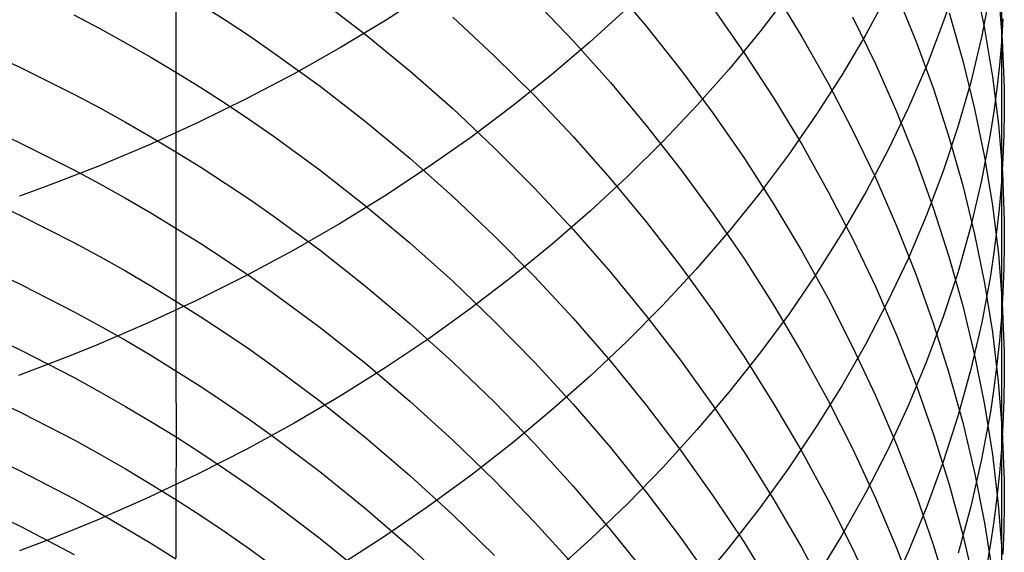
# Model space of a CAD drawing. Extents: x -383 to 1849, y -1185 to -529.
# Tile 305 of 656: x 257.27 to 265.31, y -1087.78 to -1083.43. Entities that reach past the tile are written whole.
import ezdxf

# ---------------------------------------------------------------- set-up
doc = ezdxf.new("R2010")
doc.units = 0
doc.layers.add('PREDEFINITO', color=7, linetype='CONTINUOUS')

msp = doc.modelspace()

# ---------------------------------------------------------------- linework, layer by layer
at = {"layer": 'PREDEFINITO'}
for p, q in [((265.2849, -1082.4617, 634.9473), (265.2856, -1084.7548, 632.2639)), ((262.0927, -1083.1366, 617.2501), (262.3849, -1083.482, 617.4419)), ((264.9332, -1083.0879, 637.8411), (264.8134, -1083.4436, 638.1538)), ((265.0672, -1083.1171, 628.8591), (265.148, -1083.5057, 629.1453)), ((258.5457, -1083.1719, 610.4068), (258.5453, -1083.8497, 609.0692)), ((260.6134, -1083.2059, 648.4236), (260.2562, -1083.4362, 648.6672)), ((263.5493, -1083.218, 642.9787), (263.3119, -1083.5283, 643.2769)), ((263.4276, -1083.1977, 620.956), (263.6555, -1083.57, 621.1843)), ((264.3581, -1083.2163, 640.4161), (264.1767, -1083.5523, 640.7249)), ((264.4291, -1083.2174, 624.8378), (264.5866, -1083.6039, 625.0981)), ((265.1938, -1083.2046, 635.5712), (265.1226, -1083.5738, 635.8818)), ((265.2598, -1083.2121, 631.0734), (265.2917, -1083.598, 631.3706)), ((258.7479, -1083.3052, 610.4861), (258.9478, -1083.4325, 610.5424)), ((259.722, -1083.2647, 612.125), (260.0938, -1083.5507, 612.2598)), ((261.472, -1083.2723, 615.5535), (261.7882, -1083.6037, 615.7282)), ((257.7125, -1083.3909, 608.8985), (257.924, -1083.5027, 608.9446)), ((262.227, -1083.3394, 645.7706), (261.9256, -1083.6133, 646.0464)), ((262.9335, -1083.3419, 619.181), (263.1879, -1083.7054, 619.3934)), ((264.0704, -1083.408, 622.9994), (264.2567, -1083.7913, 623.246)), ((264.8576, -1083.3749, 626.9657), (264.9699, -1083.765, 627.2406)), ((258.9478, -1083.4325, 610.5424), (259.1451, -1083.5631, 610.6002)), ((260.2562, -1083.4362, 648.6672), (259.8887, -1083.658, 648.9024)), ((260.8051, -1083.4093, 613.8903), (261.1443, -1083.7247, 614.048)), ((262.3849, -1083.482, 617.4419), (262.6648, -1083.8355, 617.6385)), ((264.8134, -1083.4436, 638.1538), (264.6778, -1083.7964, 638.4641)), ((265.2978, -1083.4231, 633.4565), (265.2858, -1083.6126, 633.6091)), ((257.924, -1083.5027, 608.9446), (258.1334, -1083.6179, 608.9923)), ((259.1451, -1083.5631, 610.6002), (259.3399, -1083.6968, 610.6596)), ((260.0938, -1083.5507, 612.2598), (260.455, -1083.8481, 612.4004)), ((263.3119, -1083.5283, 643.2769), (263.0612, -1083.8331, 643.5702)), ((264.1767, -1083.5523, 640.7249), (263.9808, -1083.8839, 641.03)), ((265.148, -1083.5057, 629.1453), (265.2126, -1083.8956, 629.4329)), ((256.8451, -1083.6209, 607.3944), (257.2827, -1083.8223, 607.4718)), ((258.1334, -1083.6179, 608.9923), (258.3405, -1083.7364, 609.0415)), ((261.9256, -1083.6133, 646.0464), (261.6125, -1083.8801, 646.3156)), ((261.7882, -1083.6037, 615.7282), (262.0926, -1083.9439, 615.9081)), ((263.6555, -1083.57, 621.1843), (263.8699, -1083.948, 621.4163)), ((264.5866, -1083.6039, 625.0981), (264.7293, -1083.9938, 625.361)), ((265.1226, -1083.5738, 635.8818), (265.0347, -1083.9408, 636.191)), ((265.2858, -1083.6126, 633.6091), (265.2695, -1083.8019, 633.7617)), ((265.2917, -1083.598, 631.3706), (265.3068, -1083.984, 631.6683)), ((259.3399, -1083.6968, 610.6596), (259.722, -1083.9733, 610.7828)), ((259.8887, -1083.658, 648.9024), (259.5112, -1083.8709, 649.1288)), ((261.1443, -1083.7247, 614.048), (261.4721, -1084.05, 614.211)), ((263.1879, -1083.7054, 619.3934), (263.4293, -1084.0756, 619.6101)), ((258.3405, -1083.7364, 609.0415), (258.5452, -1083.8583, 609.0922)), ((264.2567, -1083.7913, 623.246), (264.4288, -1084.179, 623.4957)), ((264.6778, -1083.7964, 638.4641), (264.5269, -1084.1457, 638.7719)), ((264.9699, -1083.765, 627.2406), (265.0666, -1084.1572, 627.5174)), ((265.2695, -1083.8019, 633.7617), (265.2488, -1083.9909, 633.9141)), ((257.2827, -1083.8223, 607.4718), (257.7123, -1084.0373, 607.555)), ((258.5452, -1083.8583, 609.0922), (258.7476, -1083.9835, 609.1445)), ((258.5453, -1083.8497, 609.0692), (258.5453, -1084.4998, 607.7178)), ((259.5112, -1083.8709, 649.1288), (259.124, -1084.0746, 649.346)), ((260.455, -1083.8481, 612.4004), (260.8053, -1084.1564, 612.5467)), ((261.6125, -1083.8801, 646.3156), (261.2878, -1084.1394, 646.5777)), ((262.6648, -1083.8355, 617.6385), (262.932, -1084.1964, 617.8396)), ((263.0612, -1083.8331, 643.5702), (262.7974, -1084.1319, 643.8583)), ((263.9808, -1083.8839, 641.03), (263.7706, -1084.2108, 641.3313)), ((262.0926, -1083.9439, 615.9081), (262.3848, -1084.2927, 616.0928)), ((263.8699, -1083.948, 621.4163), (264.0703, -1084.3312, 621.652)), ((265.0347, -1083.9408, 636.191), (264.9305, -1084.3055, 636.4985)), ((265.2126, -1083.8956, 629.4329), (265.2609, -1084.2866, 629.7215)), ((257.7123, -1084.0373, 607.555), (257.9239, -1084.1498, 607.5989)), ((258.7476, -1083.9835, 609.1445), (258.9475, -1084.112, 609.1983)), ((259.722, -1083.9733, 610.7828), (260.0938, -1084.2617, 610.9118)), ((261.4721, -1084.05, 614.211), (261.7883, -1084.3847, 614.3792)), ((264.7293, -1083.9938, 625.361), (264.8568, -1084.3868, 625.6263)), ((265.2488, -1083.9909, 633.9141), (265.2238, -1084.1796, 634.0663)), ((265.3068, -1083.984, 631.6683), (265.3079, -1084.1769, 631.8172)), ((259.124, -1084.0746, 649.346), (258.7273, -1084.2689, 649.5538)), ((258.9475, -1084.112, 609.1983), (259.1449, -1084.2437, 609.2536)), ((262.7974, -1084.1319, 643.8583), (262.521, -1084.4246, 644.1407)), ((263.4293, -1084.0756, 619.6101), (263.6572, -1084.4519, 619.8307)), ((257.9239, -1084.1498, 607.5989), (258.1334, -1084.2658, 607.6442)), ((260.8053, -1084.1564, 612.5467), (261.1445, -1084.4752, 612.6983)), ((261.2878, -1084.1394, 646.5777), (260.9519, -1084.391, 646.8325)), ((262.932, -1084.1964, 617.8396), (263.1864, -1084.5645, 618.0451)), ((263.7706, -1084.2108, 641.3313), (263.5465, -1084.5328, 641.6283)), ((264.5269, -1084.1457, 638.7719), (264.3608, -1084.4913, 639.0767)), ((264.4288, -1084.179, 623.4957), (264.5863, -1084.5706, 623.7483)), ((265.0666, -1084.1572, 627.5174), (265.1474, -1084.5513, 627.7959)), ((265.2238, -1084.1796, 634.0663), (265.1945, -1084.3679, 634.2184)), ((265.3079, -1084.1769, 631.8172), (265.3048, -1084.3697, 631.9662)), ((256.8453, -1084.2373, 606.0474), (257.2829, -1084.4401, 606.1208)), ((258.1334, -1084.2658, 607.6442), (258.3405, -1084.3851, 607.691)), ((258.7273, -1084.2689, 649.5538), (258.3215, -1084.4533, 649.7518)), ((259.1449, -1084.2437, 609.2536), (259.3398, -1084.3786, 609.3104)), ((260.0938, -1084.2617, 610.9118), (260.4549, -1084.5616, 611.0463)), ((262.3848, -1084.2927, 616.0928), (262.6647, -1084.6494, 616.2821)), ((265.2609, -1084.2866, 629.7215), (265.2927, -1084.6782, 630.011)), ((264.0703, -1084.3312, 621.652), (264.2567, -1084.7193, 621.8909)), ((264.9305, -1084.3055, 636.4985), (264.8103, -1084.6675, 636.8042)), ((265.1945, -1084.3679, 634.2184), (265.1233, -1084.7432, 634.5217)), ((265.3048, -1084.3697, 631.9662), (265.2974, -1084.5624, 632.1151)), ((257.2829, -1084.4401, 606.1208), (257.7125, -1084.6567, 606.1998)), ((258.3215, -1084.4533, 649.7518), (257.9069, -1084.6276, 649.9396)), ((258.3405, -1084.3851, 607.691), (258.5453, -1084.5078, 607.7392)), ((259.3398, -1084.3786, 609.3104), (259.722, -1084.6577, 609.4282)), ((260.9519, -1084.391, 646.8325), (260.6052, -1084.6346, 647.0797)), ((261.7883, -1084.3847, 614.3792), (262.0926, -1084.7284, 614.5523)), ((262.521, -1084.4246, 644.1407), (262.2321, -1084.7106, 644.4172)), ((263.6572, -1084.4519, 619.8307), (263.8716, -1084.834, 620.055)), ((264.8568, -1084.3868, 625.6263), (264.9691, -1084.7825, 625.8937)), ((258.5453, -1084.4998, 607.7178), (258.5455, -1085.1232, 606.3546)), ((258.5453, -1084.5078, 607.7392), (258.7477, -1084.6339, 607.789)), ((261.1445, -1084.4752, 612.6983), (261.4723, -1084.804, 612.8551)), ((263.5465, -1084.5328, 641.6283), (263.3088, -1084.8494, 641.9209)), ((264.3608, -1084.4913, 639.0767), (264.1798, -1084.8329, 639.3783)), ((260.4549, -1084.5616, 611.0463), (260.8051, -1084.8724, 611.1863)), ((263.1864, -1084.5645, 618.0451), (263.4276, -1084.9392, 618.2546)), ((264.5863, -1084.5706, 623.7483), (264.7289, -1084.9657, 624.0034)), ((265.1474, -1084.5513, 627.7959), (265.2121, -1084.9468, 628.0757)), ((265.2974, -1084.5624, 632.1151), (265.2856, -1084.7548, 632.2639)), ((257.9069, -1084.6276, 649.9396), (257.6964, -1084.7109, 650.0296)), ((257.7125, -1084.6567, 606.1998), (257.9241, -1084.7701, 606.2414)), ((258.7477, -1084.6339, 607.789), (258.9477, -1084.7632, 607.8402)), ((259.722, -1084.6577, 609.4282), (260.0939, -1084.9489, 609.5516)), ((260.6052, -1084.6346, 647.0797), (260.2478, -1084.8697, 647.3188)), ((262.6647, -1084.6494, 616.2821), (262.932, -1085.0139, 616.4758)), ((264.8103, -1084.6675, 636.8042), (264.6742, -1085.0264, 637.1076)), ((265.2927, -1084.6782, 630.011), (265.3076, -1085.0699, 630.301)), ((257.6964, -1084.7109, 650.0296), (257.4838, -1084.7915, 650.117)), ((257.9241, -1084.7701, 606.2414), (258.1335, -1084.8869, 606.2844)), ((258.9477, -1084.7632, 607.8402), (259.1452, -1084.8958, 607.8928)), ((262.2321, -1084.7106, 644.4172), (261.9311, -1084.9898, 644.6876)), ((262.0926, -1084.7284, 614.5523), (262.3849, -1085.0807, 614.73)), ((264.2567, -1084.7193, 621.8909), (264.4288, -1085.1117, 622.1329)), ((265.1233, -1084.7432, 634.5217), (265.0354, -1085.1164, 634.8237)), ((265.2856, -1084.7548, 632.2639), (265.2694, -1084.9471, 632.4126)), ((265.2856, -1084.7548, 632.2639), (265.2856, -1086.9318, 629.4852)), ((256.8453, -1084.8267, 604.688), (257.2828, -1085.031, 604.7573)), ((257.4838, -1084.7915, 650.117), (257.2691, -1084.8694, 650.2017)), ((261.4723, -1084.804, 612.8551), (261.7885, -1085.1423, 613.0168)), ((263.3088, -1084.8494, 641.9209), (263.0577, -1085.1604, 642.2085)), ((263.8716, -1084.834, 620.055), (264.0721, -1085.2214, 620.2828)), ((264.1798, -1084.8329, 639.3783), (263.9843, -1085.17, 639.6764)), ((264.9691, -1084.7825, 625.8937), (265.0657, -1085.1804, 626.1629)), ((258.1335, -1084.8869, 606.2844), (258.3407, -1085.007, 606.3288)), ((259.1452, -1084.8958, 607.8928), (259.3401, -1085.0316, 607.9468)), ((260.2478, -1084.8697, 647.3188), (259.8801, -1085.0962, 647.5497)), ((260.8051, -1084.8724, 611.1863), (261.1443, -1085.1938, 611.3314)), ((258.3407, -1085.007, 606.3288), (258.5455, -1085.1306, 606.3746)), ((260.0939, -1084.9489, 609.5516), (260.4551, -1085.2516, 609.6803)), ((261.9311, -1084.9898, 644.6876), (261.6183, -1085.2617, 644.9514)), ((262.932, -1085.0139, 616.4758), (263.1865, -1085.3855, 616.6737)), ((263.4276, -1084.9392, 618.2546), (263.6555, -1085.3202, 618.468)), ((264.7289, -1084.9657, 624.0034), (264.8565, -1085.3639, 624.2609)), ((265.2121, -1084.9468, 628.0757), (265.2605, -1085.3433, 628.3566)), ((265.2694, -1084.9471, 632.4126), (265.2489, -1085.139, 632.5612)), ((257.2828, -1085.031, 604.7573), (257.7124, -1085.2492, 604.8321)), ((259.3401, -1085.0316, 607.9468), (259.7225, -1085.3126, 608.0589)), ((259.8801, -1085.0962, 647.5497), (259.5024, -1085.3136, 647.7719)), ((262.3849, -1085.0807, 614.73), (262.6648, -1085.4412, 614.9123)), ((264.6742, -1085.0264, 637.1076), (264.5227, -1085.3819, 637.4084)), ((265.3076, -1085.0699, 630.301), (265.3086, -1085.2658, 630.4461)), ((258.5455, -1085.1232, 606.3546), (258.5453, -1085.7197, 604.9789)), ((258.5455, -1085.1306, 606.3746), (258.7479, -1085.2576, 606.4218)), ((261.7885, -1085.1423, 613.0168), (262.0928, -1085.4898, 613.1833)), ((263.0577, -1085.1604, 642.2085), (262.7936, -1085.4653, 642.4911)), ((263.9843, -1085.17, 639.6764), (263.7746, -1085.5025, 639.9707)), ((264.4288, -1085.1117, 622.1329), (264.5863, -1085.5082, 622.3777)), ((265.0354, -1085.1164, 634.8237), (264.9311, -1085.4873, 635.1241)), ((265.2489, -1085.139, 632.5612), (265.224, -1085.3305, 632.7096)), ((257.7124, -1085.2492, 604.8321), (257.924, -1085.3634, 604.8714)), ((258.7479, -1085.2576, 606.4218), (258.9478, -1085.3879, 606.4705)), ((260.4551, -1085.2516, 609.6803), (260.8054, -1085.5654, 609.8143)), ((261.1443, -1085.1938, 611.3314), (261.4721, -1085.5253, 611.4815)), ((264.0721, -1085.2214, 620.2828), (264.2585, -1085.6138, 620.5137)), ((265.0657, -1085.1804, 626.1629), (265.1466, -1085.5801, 626.4337)), ((259.5024, -1085.3136, 647.7719), (259.1149, -1085.5216, 647.9852)), ((259.7225, -1085.3126, 608.0589), (260.0944, -1085.6058, 608.1763)), ((261.6183, -1085.2617, 644.9514), (261.294, -1085.5261, 645.2083)), ((263.6555, -1085.3202, 618.468), (263.8699, -1085.707, 618.685)), ((265.224, -1085.3305, 632.7096), (265.1949, -1085.5217, 632.8578)), ((265.3086, -1085.2658, 630.4461), (265.3054, -1085.4615, 630.5912)), ((256.8471, -1085.3871, 603.3176), (257.2843, -1085.5932, 603.3831)), ((257.924, -1085.3634, 604.8714), (258.1334, -1085.481, 604.9121)), ((258.9478, -1085.3879, 606.4705), (259.1453, -1085.5215, 606.5204)), ((263.1865, -1085.3855, 616.6737), (263.4278, -1085.7638, 616.8755)), ((264.5227, -1085.3819, 637.4084), (264.3561, -1085.7336, 637.7065)), ((264.8565, -1085.3639, 624.2609), (264.9687, -1085.7648, 624.5205)), ((265.2605, -1085.3433, 628.3566), (265.2923, -1085.7405, 628.6382)), ((258.1334, -1085.481, 604.9121), (258.3405, -1085.6021, 604.9542)), ((262.0928, -1085.4898, 613.1833), (262.385, -1085.846, 613.3544)), ((262.7936, -1085.4653, 642.4911), (262.5168, -1085.7639, 642.7682)), ((262.6648, -1085.4412, 614.9123), (262.9321, -1085.8093, 615.0988)), ((264.9311, -1085.4873, 635.1241), (264.8108, -1085.8554, 635.4227)), ((265.3054, -1085.4615, 630.5912), (265.2978, -1085.6571, 630.7363)), ((259.1149, -1085.5216, 647.9852), (258.7181, -1085.72, 648.1892)), ((259.1453, -1085.5215, 606.5204), (259.3403, -1085.6584, 606.5717)), ((260.8054, -1085.5654, 609.8143), (261.1446, -1085.8899, 609.9532)), ((261.294, -1085.5261, 645.2083), (260.9584, -1085.7826, 645.4581)), ((261.4721, -1085.5253, 611.4815), (261.7883, -1085.8664, 611.6364)), ((263.7746, -1085.5025, 639.9707), (263.5509, -1085.8298, 640.2609)), ((264.5863, -1085.5082, 622.3777), (264.7289, -1085.9082, 622.625)), ((265.1949, -1085.5217, 632.8578), (265.124, -1085.9027, 633.1534)), ((257.2843, -1085.5932, 603.3831), (257.7134, -1085.8133, 603.4536)), ((258.3405, -1085.6021, 604.9542), (258.5453, -1085.7266, 604.9976)), ((259.3403, -1085.6584, 606.5717), (259.7227, -1085.9415, 606.6783)), ((260.0944, -1085.6058, 608.1763), (260.4557, -1085.9105, 608.2989)), ((264.2585, -1085.6138, 620.5137), (264.4306, -1086.0106, 620.7477)), ((265.1466, -1085.5801, 626.4337), (265.2113, -1085.9813, 626.7058)), ((265.2978, -1085.6571, 630.7363), (265.2859, -1085.8525, 630.8813)), ((258.7181, -1085.72, 648.1892), (258.3122, -1085.9083, 648.3835)), ((258.5453, -1085.7197, 604.9789), (258.5455, -1086.2885, 603.5928)), ((258.5453, -1085.7266, 604.9976), (258.7477, -1085.8546, 605.0423)), ((263.8699, -1085.707, 618.685), (264.0704, -1086.0992, 618.9053)), ((264.3561, -1085.7336, 637.7065), (264.1746, -1086.0812, 638.0014)), ((257.7134, -1085.8133, 603.4536), (257.9248, -1085.9285, 603.4908)), ((260.9584, -1085.7826, 645.4581), (260.612, -1086.031, 645.7004)), ((262.5168, -1085.7639, 642.7682), (262.2276, -1086.0559, 643.0395)), ((262.9321, -1085.8093, 615.0988), (263.1865, -1086.1848, 615.2893)), ((263.4278, -1085.7638, 616.8755), (263.6558, -1086.1485, 617.0811)), ((264.9687, -1085.7648, 624.5205), (265.0654, -1086.1679, 624.7819)), ((265.2923, -1085.7405, 628.6382), (265.3072, -1086.1379, 628.9204)), ((258.7477, -1085.8546, 605.0423), (258.9477, -1085.9859, 605.0883)), ((261.1446, -1085.8899, 609.9532), (261.4724, -1086.2246, 610.0969)), ((261.7883, -1085.8664, 611.6364), (262.0926, -1086.2167, 611.7958)), ((262.385, -1085.846, 613.3544), (262.6648, -1086.2104, 613.5297)), ((263.5509, -1085.8298, 640.2609), (263.3136, -1086.1517, 640.5466)), ((264.8108, -1085.8554, 635.4227), (264.6747, -1086.2204, 635.7192)), ((265.2859, -1085.8525, 630.8813), (265.2696, -1086.0477, 631.0263)), ((256.8474, -1085.9224, 601.938), (257.2845, -1086.1296, 601.9994)), ((258.3122, -1085.9083, 648.3835), (257.8976, -1086.0864, 648.568)), ((257.9248, -1085.9285, 603.4908), (258.134, -1086.0472, 603.5293)), ((259.7227, -1085.9415, 606.6783), (260.0946, -1086.2368, 606.7899)), ((260.4557, -1085.9105, 608.2989), (260.8061, -1086.2265, 608.4264)), ((264.7289, -1085.9082, 622.625), (264.8565, -1086.3114, 622.8746)), ((265.124, -1085.9027, 633.1534), (265.0365, -1086.2816, 633.4478)), ((265.2113, -1085.9813, 626.7058), (265.2597, -1086.3835, 626.979)), ((258.134, -1086.0472, 603.5293), (258.3409, -1086.1694, 603.5691)), ((258.9477, -1085.9859, 605.0883), (259.1451, -1086.1205, 605.1356)), ((260.612, -1086.031, 645.7004), (260.2549, -1086.2708, 645.9348)), ((262.2276, -1086.0559, 643.0395), (261.9262, -1086.3408, 643.3047)), ((264.4306, -1086.0106, 620.7477), (264.5881, -1086.4115, 620.9844)), ((265.2696, -1086.0477, 631.0263), (265.2489, -1086.2426, 631.1711)), ((257.2845, -1086.1296, 601.9994), (257.7137, -1086.3508, 602.0655)), ((257.8976, -1086.0864, 648.568), (257.687, -1086.1714, 648.6564)), ((259.1451, -1086.1205, 605.1356), (259.3401, -1086.2583, 605.1842)), ((264.1746, -1086.0812, 638.0014), (263.9786, -1086.4243, 638.2929)), ((264.0704, -1086.0992, 618.9053), (264.2568, -1086.4964, 619.1288)), ((265.3072, -1086.1379, 628.9204), (265.3083, -1086.3366, 629.0616)), ((257.687, -1086.1714, 648.6564), (257.4744, -1086.2538, 648.7422)), ((258.3409, -1086.1694, 603.5691), (258.5455, -1086.295, 603.6101)), ((262.0926, -1086.2167, 611.7958), (262.3849, -1086.5758, 611.9596)), ((262.6648, -1086.2104, 613.5297), (262.9321, -1086.5826, 613.7092)), ((263.3136, -1086.1517, 640.5466), (263.0629, -1086.4678, 640.8276)), ((263.1865, -1086.1848, 615.2893), (263.4279, -1086.567, 615.4836)), ((263.6558, -1086.1485, 617.0811), (263.8702, -1086.5391, 617.2901)), ((264.6747, -1086.2204, 635.7192), (264.5231, -1086.582, 636.0132)), ((265.0654, -1086.1679, 624.7819), (265.1462, -1086.573, 625.0447)), ((257.4744, -1086.2538, 648.7422), (257.2597, -1086.3334, 648.8253)), ((258.5455, -1086.2885, 603.5928), (258.5459, -1086.829, 602.1962)), ((258.5455, -1086.295, 603.6101), (258.7477, -1086.424, 603.6524)), ((259.3401, -1086.2583, 605.1842), (259.7224, -1086.5435, 605.2852)), ((260.2549, -1086.2708, 645.9348), (259.8875, -1086.5017, 646.1612)), ((260.0946, -1086.2368, 606.7899), (260.4559, -1086.5438, 606.9064)), ((260.8061, -1086.2265, 608.4264), (261.1454, -1086.5532, 608.5587)), ((261.4724, -1086.2246, 610.0969), (261.7885, -1086.5691, 610.2452)), ((265.0365, -1086.2816, 633.4478), (264.9326, -1086.6581, 633.7406)), ((265.2489, -1086.2426, 631.1711), (265.2239, -1086.4371, 631.3158)), ((257.7137, -1086.3508, 602.0655), (257.9251, -1086.4666, 602.1003)), ((261.9262, -1086.3408, 643.3047), (261.613, -1086.6183, 643.5635)), ((264.8565, -1086.3114, 622.8746), (264.9688, -1086.7173, 623.1262)), ((265.2597, -1086.3835, 626.979), (265.2915, -1086.7862, 627.2529)), ((265.3083, -1086.3366, 629.0616), (265.3051, -1086.5351, 629.2028)), ((256.8472, -1086.4294, 600.5487), (257.2843, -1086.6377, 600.6058)), ((258.7477, -1086.424, 603.6524), (258.9475, -1086.5565, 603.6959)), ((263.9786, -1086.4243, 638.2929), (263.7684, -1086.7626, 638.5807)), ((264.5881, -1086.4115, 620.9844), (264.7307, -1086.8161, 621.2235)), ((265.2239, -1086.4371, 631.3158), (265.1946, -1086.6313, 631.4603)), ((257.9251, -1086.4666, 602.1003), (258.1343, -1086.5859, 602.1364)), ((259.8875, -1086.5017, 646.1612), (259.5101, -1086.7235, 646.3791)), ((259.7224, -1086.5435, 605.2852), (260.0943, -1086.8411, 605.3909)), ((260.4559, -1086.5438, 606.9064), (260.8064, -1086.8622, 607.0276)), ((263.0629, -1086.4678, 640.8276), (262.7992, -1086.7778, 641.1036)), ((263.8702, -1086.5391, 617.2901), (264.0708, -1086.9352, 617.5024)), ((264.2568, -1086.4964, 619.1288), (264.4288, -1086.8981, 619.3551)), ((265.3051, -1086.5351, 629.2028), (265.2976, -1086.7335, 629.344)), ((258.1343, -1086.5859, 602.1364), (258.3413, -1086.7087, 602.1737)), ((258.9475, -1086.5565, 603.6959), (259.1448, -1086.6922, 603.7407)), ((261.1454, -1086.5532, 608.5587), (261.4733, -1086.8902, 608.6956)), ((261.613, -1086.6183, 643.5635), (261.2883, -1086.8882, 643.8157)), ((261.7885, -1086.5691, 610.2452), (262.0929, -1086.9229, 610.3978)), ((262.3849, -1086.5758, 611.9596), (262.6647, -1086.9432, 612.1275)), ((262.9321, -1086.5826, 613.7092), (263.1865, -1086.9622, 613.8925)), ((263.4279, -1086.567, 615.4836), (263.6559, -1086.9557, 615.6816)), ((264.5231, -1086.582, 636.0132), (264.3565, -1086.9398, 636.3045)), ((265.1462, -1086.573, 625.0447), (265.211, -1086.9794, 625.3089)), ((257.2843, -1086.6377, 600.6058), (257.7135, -1086.8602, 600.6675)), ((259.1448, -1086.6922, 603.7407), (259.3396, -1086.8313, 603.7866)), ((264.9326, -1086.6581, 633.7406), (264.8127, -1087.0317, 634.0316)), ((265.1946, -1086.6313, 631.4603), (265.1234, -1087.0183, 631.7485)), ((258.3413, -1086.7087, 602.1737), (258.5459, -1086.835, 602.2121)), ((259.5101, -1086.7235, 646.3791), (259.123, -1086.9357, 646.5883)), ((262.7992, -1086.7778, 641.1036), (262.5228, -1087.0814, 641.3742)), ((263.7684, -1086.7626, 638.5807), (263.5442, -1087.0957, 638.8644)), ((264.9688, -1086.7173, 623.1262), (265.0655, -1087.1256, 623.3795)), ((265.2976, -1086.7335, 629.344), (265.2856, -1086.9318, 629.4852)), ((257.7135, -1086.8602, 600.6675), (257.9249, -1086.9767, 600.7)), ((258.5459, -1086.829, 602.1962), (258.5458, -1087.3416, 600.7898)), ((258.5459, -1086.835, 602.2121), (258.7481, -1086.9647, 602.2518)), ((259.3396, -1086.8313, 603.7866), (259.7215, -1087.119, 603.8821)), ((260.0943, -1086.8411, 605.3909), (260.4556, -1087.1504, 605.5014)), ((260.8064, -1086.8622, 607.0276), (261.1457, -1087.1914, 607.1534)), ((264.7307, -1086.8161, 621.2235), (264.8582, -1087.2238, 621.4649)), ((265.2915, -1086.7862, 627.2529), (265.3064, -1087.1892, 627.5272)), ((256.8472, -1086.9085, 599.1494), (257.2843, -1087.118, 599.2024)), ((259.123, -1086.9357, 646.5883), (258.7265, -1087.1381, 646.7884)), ((261.2883, -1086.8882, 643.8157), (260.9524, -1087.15, 644.0607)), ((261.4733, -1086.8902, 608.6956), (261.7896, -1087.2371, 608.8368)), ((262.0929, -1086.9229, 610.3978), (262.3851, -1087.2855, 610.5547)), ((262.6647, -1086.9432, 612.1275), (262.932, -1087.3185, 612.2994)), ((264.0708, -1086.9352, 617.5024), (264.2573, -1087.3363, 617.7177)), ((264.3565, -1086.9398, 636.3045), (264.1749, -1087.2934, 636.5927)), ((264.4288, -1086.8981, 619.3551), (264.5863, -1087.3039, 619.584)), ((265.2856, -1086.9318, 629.4852), (265.2693, -1087.1297, 629.6263)), ((265.2856, -1086.9318, 629.4852), (265.2849, -1087.9941, 628.0763)), ((257.9249, -1086.9767, 600.7), (258.1342, -1087.0966, 600.7337)), ((258.7481, -1086.9647, 602.2518), (258.9479, -1087.0978, 602.2926)), ((263.1865, -1086.9622, 613.8925), (263.4277, -1087.3487, 614.0795)), ((263.6559, -1086.9557, 615.6816), (263.8703, -1087.3504, 615.8828)), ((265.1234, -1087.0183, 631.7485), (265.0355, -1087.4032, 632.0355)), ((265.211, -1086.9794, 625.3089), (265.2595, -1087.3869, 625.574)), ((258.1342, -1087.0966, 600.7337), (258.3411, -1087.2201, 600.7685)), ((258.9479, -1087.0978, 602.2926), (259.1452, -1087.2342, 602.3346)), ((262.5228, -1087.0814, 641.3742), (262.234, -1087.3781, 641.6392)), ((263.5442, -1087.0957, 638.8644), (263.3064, -1087.4233, 639.1439)), ((264.8127, -1087.0317, 634.0316), (264.677, -1087.4022, 634.3205)), ((257.2843, -1087.118, 599.2024), (257.7135, -1087.3416, 599.2596)), ((258.7265, -1087.1381, 646.7884), (258.3209, -1087.3303, 646.9791)), ((259.7215, -1087.119, 603.8821), (260.0931, -1087.4191, 603.9822)), ((260.4556, -1087.1504, 605.5014), (260.806, -1087.4712, 605.6163)), ((260.9524, -1087.15, 644.0607), (260.6056, -1087.4035, 644.2985)), ((265.0655, -1087.1256, 623.3795), (265.1463, -1087.5357, 623.6343)), ((265.2693, -1087.1297, 629.6263), (265.2487, -1087.3274, 629.7672)), ((258.3411, -1087.2201, 600.7685), (258.5458, -1087.3471, 600.8044)), ((259.1452, -1087.2342, 602.3346), (259.3401, -1087.374, 602.3777)), ((261.1457, -1087.1914, 607.1534), (261.4736, -1087.531, 607.2836)), ((261.7896, -1087.2371, 608.8368), (262.094, -1087.5934, 608.9823)), ((264.8582, -1087.2238, 621.4649), (264.9704, -1087.6344, 621.7083)), ((265.3064, -1087.1892, 627.5272), (265.3075, -1087.3907, 627.6645)), ((257.7135, -1087.3416, 599.2596), (257.9249, -1087.4587, 599.2898)), ((258.3209, -1087.3303, 646.9791), (257.9065, -1087.512, 647.1601)), ((258.5458, -1087.3416, 600.7898), (258.5457, -1087.8261, 599.3734)), ((258.5458, -1087.3471, 600.8044), (258.748, -1087.4775, 600.8414)), ((262.3851, -1087.2855, 610.5547), (262.6649, -1087.6566, 610.7155)), ((262.932, -1087.3185, 612.2994), (263.1865, -1087.7012, 612.475)), ((264.1749, -1087.2934, 636.5927), (263.9789, -1087.6425, 636.8777)), ((264.2573, -1087.3363, 617.7177), (264.4294, -1087.742, 617.9357)), ((264.5863, -1087.3039, 619.584), (264.729, -1087.7133, 619.8153)), ((265.2487, -1087.3274, 629.7672), (265.2237, -1087.5248, 629.908)), ((256.8472, -1087.3599, 597.7393), (257.2843, -1087.5704, 597.7881)), ((259.3401, -1087.374, 602.3777), (259.7221, -1087.6632, 602.4674)), ((260.0931, -1087.4191, 603.9822), (260.4541, -1087.7312, 604.0867)), ((260.6056, -1087.4035, 644.2985), (260.2481, -1087.6483, 644.5286)), ((262.234, -1087.3781, 641.6392), (261.933, -1087.6678, 641.8982)), ((263.3064, -1087.4233, 639.1439), (263.0553, -1087.7451, 639.4187)), ((263.4277, -1087.3487, 614.0795), (263.6557, -1087.7416, 614.27)), ((263.8703, -1087.3504, 615.8828), (264.0709, -1087.7505, 616.0872)), ((264.677, -1087.4022, 634.3205), (264.526, -1087.7691, 634.6069)), ((265.0355, -1087.4032, 632.0355), (264.9312, -1087.7856, 632.3211)), ((265.2595, -1087.3869, 625.574), (265.2915, -1087.795, 625.8399)), ((265.3075, -1087.3907, 627.6645), (265.3043, -1087.592, 627.8018)), ((257.9249, -1087.4587, 599.2898), (258.1341, -1087.5793, 599.321)), ((258.748, -1087.4775, 600.8414), (258.9478, -1087.6114, 600.8796)), ((260.806, -1087.4712, 605.6163), (261.1453, -1087.8029, 605.7356)), ((257.2843, -1087.5704, 597.7881), (257.7134, -1087.7952, 597.8409)), ((257.9065, -1087.512, 647.1601), (257.6961, -1087.5988, 647.2469)), ((258.1341, -1087.5793, 599.321), (258.3411, -1087.7035, 599.3534)), ((261.4736, -1087.531, 607.2836), (261.79, -1087.8805, 607.4179)), ((265.1463, -1087.5357, 623.6343), (265.2112, -1087.9472, 623.8904)), ((265.2237, -1087.5248, 629.908), (265.1944, -1087.7217, 630.0487)), ((257.6961, -1087.5988, 647.2469), (257.4836, -1087.6829, 647.3311)), ((258.9478, -1087.6114, 600.8796), (259.1452, -1087.7487, 600.9188)), ((259.7221, -1087.6632, 602.4674), (260.0938, -1087.9648, 602.5613)), ((260.2481, -1087.6483, 644.5286), (259.8804, -1087.884, 644.7507)), ((261.933, -1087.6678, 641.8982), (261.6202, -1087.9499, 642.151)), ((262.094, -1087.5934, 608.9823), (262.3863, -1087.9586, 609.1317)), ((262.6649, -1087.6566, 610.7155), (262.9321, -1088.0356, 610.8801)), ((263.9789, -1087.6425, 636.8777), (263.7686, -1087.9867, 637.159)), ((264.9704, -1087.6344, 621.7083), (265.0671, -1088.0474, 621.9533)), ((265.3043, -1087.592, 627.8018), (265.2968, -1087.7932, 627.9391)), ((257.4836, -1087.6829, 647.3311), (257.2691, -1087.7642, 647.4128)), ((258.3411, -1087.7035, 599.3534), (258.5457, -1087.8311, 599.3867)), ((259.1452, -1087.7487, 600.9188), (259.34, -1087.8893, 600.9591)), ((260.4541, -1087.7312, 604.0867), (260.8043, -1088.0547, 604.1955)), ((263.0553, -1087.7451, 639.4187), (262.7911, -1088.0606, 639.6886)), ((263.1865, -1087.7012, 612.475), (263.4278, -1088.0909, 612.6541)), ((263.6557, -1087.7416, 614.27), (263.87, -1088.1406, 614.4637)), ((264.4294, -1087.742, 617.9357), (264.587, -1088.1519, 618.1564)), ((264.729, -1087.7133, 619.8153), (264.8565, -1088.1261, 620.0487)), ((265.1944, -1087.7217, 630.0487), (265.1232, -1088.1143, 630.3292)), ((264.0709, -1087.7505, 616.0872), (264.2573, -1088.1558, 616.2946)), ((264.526, -1087.7691, 634.6069), (264.3597, -1088.1322, 634.8907))]:
    msp.add_line(p, q, dxfattribs=at)

doc.saveas('drawing.dxf')
